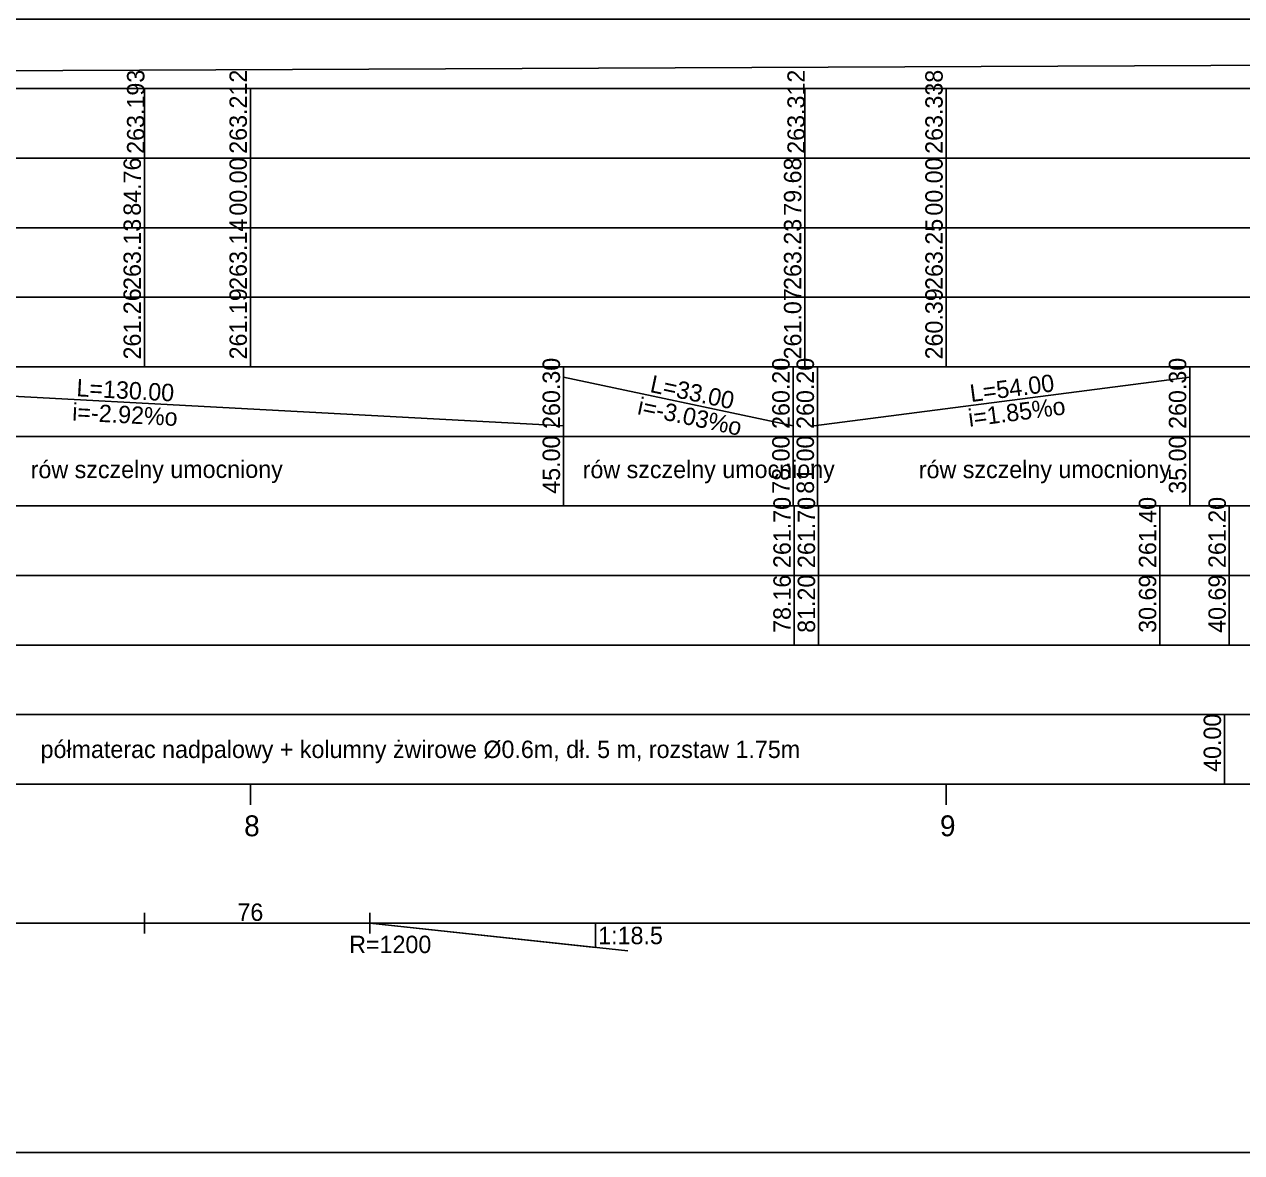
# Model space of a CAD drawing. Extents: x 6445630 to 6518227, y 5499240 to 5511716.
# Drawn here: x 6460998.7 to 6461173.7, y 5508418.3 to 5508580.5 of the extents above; entities that cross this region are included whole.
import ezdxf

# ---------------------------------------------------------------- set-up
doc = ezdxf.new("R2010")
doc.units = 0
for name, color, linetype in [('TOR_PROF-rozjazdy', 7, 'Continuous'), ('TOR_PROF-tabelka-geometria T1', 7, 'Continuous'), ('TOR_PROF-tabelka-kilometracja', 7, 'Continuous'), ('TOR_PROF-tabelka-odleglosci T1', 7, 'Continuous'), ('TOR_PROF-tabelka-pochylenia proj T1', 7, 'Continuous'), ('TOR_PROF-tabelka-rodzaj rowu T1', 7, 'Continuous'), ('TOR_PROF-tabelka-rodzaj rurociagow T1', 7, 'Continuous'), ('TOR_PROF-tabelka-rowyT1', 7, 'Continuous'), ('TOR_PROF-tabelka-rurociagi T1', 7, 'Continuous'), ('TOR_PROF-tabelka-rzedne istn T1', 7, 'Continuous'), ('TOR_PROF-tabelka-rzedne proj T1', 7, 'Continuous'), ('TOR_PROF-tabelka-teren istniejacy T1', 7, 'Continuous'), ('TOR_PROF-tabelka-warstwa ochronna T1', 7, 'Continuous'), ('TOR_PROF-warstwa ochronna', 7, 'Continuous'), ('TOR_RAMKI-MASKA WYCIECIA', 7, 'Continuous')]:
    doc.layers.add(name, color=color, linetype=linetype)

msp = doc.modelspace()

# ---------------------------------------------------------------- linework, layer by layer
at = {"layer": 'TOR_PROF-rozjazdy'}
for p, q in [((6461015.98, 5508452.77), (6461015.98, 5508449.81)), ((6461048.39, 5508452.77), (6461048.39, 5508449.81)), ((6461080.79, 5508451.29), (6461048.39, 5508451.29)), ((6461085.47, 5508447.29), (6461048.39, 5508451.29))]:
    msp.add_line(p, q, dxfattribs=at)
for points in [[(6461015.98, 5508451.29), (6461048.39, 5508451.29), (6461080.79, 5508451.29), (6461080.79, 5508447.8), (6461048.39, 5508451.29)], [(6461048.39, 5508451.29), (6461080.79, 5508447.8), (6461080.79, 5508451.29)]]:
    msp.add_lwpolyline(points, dxfattribs=at)
at = {"layer": 'TOR_PROF-tabelka-geometria T1'}
for points in [[(6460674.08, 5508451.29), (6461733.15, 5508451.29), (6461733.15, 5508453.96), (6461818.15, 5508453.96), (6461818.15, 5508451.29), (6461907.6, 5508451.29), (6461907.6, 5508448.62), (6461992.6, 5508448.62), (6461992.6, 5508451.29), (6462728.4, 5508451.29)], [(6452331.21, 5508451.29), (6462731.21, 5508451.29)]]:
    msp.add_lwpolyline(points, dxfattribs=at)
at = {"layer": 'TOR_PROF-tabelka-kilometracja'}
for points in [[(6461031.21, 5508468.29), (6461031.21, 5508471.29)], [(6461131.21, 5508468.29), (6461131.21, 5508471.29)]]:
    msp.add_lwpolyline(points, dxfattribs=at)
at = {"layer": 'TOR_PROF-tabelka-odleglosci T1'}
msp.add_lwpolyline([(6452331.21, 5508551.29), (6462731.21, 5508551.29), (6462731.21, 5508561.29), (6452331.21, 5508561.29)], close=True, dxfattribs=at)
for points in [[(6461015.98, 5508551.29), (6461015.98, 5508561.29)], [(6461031.21, 5508551.29), (6461031.21, 5508561.29)], [(6461110.89, 5508551.29), (6461110.89, 5508561.29)], [(6461131.21, 5508551.29), (6461131.21, 5508561.29)]]:
    msp.add_lwpolyline(points, dxfattribs=at)
at = {"layer": 'TOR_PROF-tabelka-pochylenia proj T1'}
msp.add_lwpolyline([(6452331.21, 5508571.29), (6462731.21, 5508571.29), (6462731.21, 5508581.29), (6452331.21, 5508581.29)], close=True, dxfattribs=at)
msp.add_lwpolyline([(6460751.21, 5508572.79), (6462357.21, 5508579.79)], dxfattribs=at)
at = {"layer": 'TOR_PROF-tabelka-rodzaj rowu T1'}
for points in [[(6452331.21, 5508511.29), (6462731.21, 5508511.29), (6462731.21, 5508521.29), (6452331.21, 5508521.29)], [(6452331.21, 5508511.29), (6462731.21, 5508511.29), (6462731.21, 5508521.29), (6452331.21, 5508521.29)], [(6452331.21, 5508491.29), (6462731.21, 5508491.29), (6462731.21, 5508501.29), (6452331.21, 5508501.29)]]:
    msp.add_lwpolyline(points, close=True, dxfattribs=at)
for points in [[(6461076.21, 5508511.29), (6461076.21, 5508521.29)], [(6461109.21, 5508511.29), (6461109.21, 5508521.29)], [(6461112.71, 5508511.29), (6461112.71, 5508521.29)], [(6461166.21, 5508511.29), (6461166.21, 5508521.29)], [(6461109.37, 5508491.29), (6461109.37, 5508501.29)], [(6461112.87, 5508491.29), (6461112.87, 5508501.29)], [(6461161.9, 5508491.29), (6461161.9, 5508501.29)], [(6461171.9, 5508491.29), (6461171.9, 5508501.29)]]:
    msp.add_lwpolyline(points, dxfattribs=at)
at = {"layer": 'TOR_PROF-tabelka-rowyT1'}
msp.add_lwpolyline([(6452331.21, 5508521.29), (6462731.21, 5508521.29), (6462731.21, 5508531.29), (6452331.21, 5508531.29)], close=True, dxfattribs=at)
msp.add_lwpolyline([(6452331.21, 5508521.29), (6462731.21, 5508521.29), (6462731.21, 5508531.29), (6452331.21, 5508531.29)], close=True, dxfattribs=at)
msp.add_lwpolyline([(6452331.21, 5508521.29), (6462731.21, 5508521.29), (6462731.21, 5508531.29), (6452331.21, 5508531.29)], close=True, dxfattribs=at)
for points in [[(6461076.21, 5508521.29), (6461076.21, 5508531.29)], [(6461109.21, 5508521.29), (6461109.21, 5508531.29)], [(6461112.71, 5508521.29), (6461112.71, 5508531.29)], [(6461166.21, 5508521.29), (6461166.21, 5508531.29)], [(6460946.21, 5508529.79), (6461076.21, 5508522.79)], [(6461076.21, 5508529.79), (6461109.21, 5508522.79)], [(6461112.21, 5508522.79), (6461166.21, 5508529.79)]]:
    msp.add_lwpolyline(points, dxfattribs=at)
at = {"layer": 'TOR_PROF-tabelka-rurociagi T1'}
msp.add_lwpolyline([(6452331.21, 5508501.29), (6462731.21, 5508501.29), (6462731.21, 5508511.29), (6452331.21, 5508511.29)], close=True, dxfattribs=at)
for points in [[(6461109.37, 5508501.29), (6461109.37, 5508511.29)], [(6461112.87, 5508501.29), (6461112.87, 5508511.29)], [(6461161.9, 5508501.29), (6461161.9, 5508511.29)], [(6461171.9, 5508501.29), (6461171.9, 5508511.29)]]:
    msp.add_lwpolyline(points, dxfattribs=at)
at = {"layer": 'TOR_PROF-tabelka-rzedne istn T1'}
msp.add_lwpolyline([(6452331.21, 5508541.29), (6462731.21, 5508541.29), (6462731.21, 5508551.29), (6452331.21, 5508551.29)], close=True, dxfattribs=at)
for points in [[(6461015.98, 5508541.29), (6461015.98, 5508551.29)], [(6461031.21, 5508541.29), (6461031.21, 5508551.29)], [(6461110.89, 5508541.29), (6461110.89, 5508551.29)], [(6461131.21, 5508541.29), (6461131.21, 5508551.29)], [(6461015.98, 5508531.29), (6461015.98, 5508541.29)], [(6461031.21, 5508531.29), (6461031.21, 5508541.29)], [(6461031.21, 5508531.29), (6461031.21, 5508541.29)], [(6461031.21, 5508531.29), (6461031.21, 5508541.29)], [(6461031.21, 5508531.29), (6461031.21, 5508541.29)], [(6461110.89, 5508531.29), (6461110.89, 5508541.29)], [(6461131.21, 5508531.29), (6461131.21, 5508541.29)], [(6461131.21, 5508531.29), (6461131.21, 5508541.29)], [(6461131.21, 5508531.29), (6461131.21, 5508541.29)], [(6461131.21, 5508531.29), (6461131.21, 5508541.29)]]:
    msp.add_lwpolyline(points, dxfattribs=at)
at = {"layer": 'TOR_PROF-tabelka-rzedne proj T1'}
msp.add_lwpolyline([(6452331.21, 5508561.29), (6462731.21, 5508561.29), (6462731.21, 5508571.29), (6452331.21, 5508571.29)], close=True, dxfattribs=at)
for points in [[(6461015.98, 5508561.29), (6461015.98, 5508571.29)], [(6461031.21, 5508561.29), (6461031.21, 5508571.29)], [(6461110.89, 5508561.29), (6461110.89, 5508571.29)], [(6461131.21, 5508561.29), (6461131.21, 5508571.29)]]:
    msp.add_lwpolyline(points, dxfattribs=at)
at = {"layer": 'TOR_PROF-tabelka-teren istniejacy T1'}
msp.add_lwpolyline([(6452331.21, 5508531.29), (6462731.21, 5508531.29), (6462731.21, 5508541.29), (6452331.21, 5508541.29)], close=True, dxfattribs=at)
msp.add_lwpolyline([(6452331.21, 5508531.29), (6462731.21, 5508531.29), (6462731.21, 5508541.29), (6452331.21, 5508541.29)], close=True, dxfattribs=at)
msp.add_lwpolyline([(6452331.21, 5508531.29), (6462731.21, 5508531.29), (6462731.21, 5508541.29), (6452331.21, 5508541.29)], close=True, dxfattribs=at)
msp.add_lwpolyline([(6452331.21, 5508531.29), (6462731.21, 5508531.29), (6462731.21, 5508541.29), (6452331.21, 5508541.29)], close=True, dxfattribs=at)
at = {"layer": 'TOR_PROF-tabelka-warstwa ochronna T1'}
msp.add_lwpolyline([(6452331.21, 5508481.29), (6462731.21, 5508481.29), (6462731.21, 5508491.29), (6452331.21, 5508491.29)], close=True, dxfattribs=at)
at = {"layer": 'TOR_PROF-warstwa ochronna'}
msp.add_lwpolyline([(6452331.21, 5508471.29), (6462731.21, 5508471.29), (6462731.21, 5508481.29), (6452331.21, 5508481.29)], close=True, dxfattribs=at)
msp.add_lwpolyline([(6461171.21, 5508471.29), (6461171.21, 5508481.29)], dxfattribs=at)
at = {"layer": 'TOR_RAMKI-MASKA WYCIECIA'}
msp.add_lwpolyline([(6460741.75, 5508418.29), (6462761.75, 5508418.29), (6462761.75, 5508705.29), (6460741.75, 5508705.29)], close=True, dxfattribs=at)

# ---------------------------------------------------------------- texts
at = {"layer": 'TOR_PROF-rozjazdy'}
for s, p in [('76', (6461029.35, 5508451.62)), ('R=1200', (6461045.41, 5508446.99))]:
    msp.add_text(s, height=2.5, dxfattribs=at).set_placement(p)
msp.add_text('1:18.5', height=2.5, rotation=0.0037, dxfattribs=at).set_placement((6461081.2, 5508448.27))
at = {"layer": 'TOR_PROF-tabelka-kilometracja'}
for s, p in [('8', (6461030.32, 5508463.79)), ('9', (6461130.32, 5508463.79))]:
    msp.add_text(s, height=3, dxfattribs=at).set_placement(p)
at = {"layer": 'TOR_PROF-tabelka-odleglosci T1'}
for s, p in [('84.76', (6461015.48, 5508553.02)), ('00.00', (6461030.71, 5508553.03)), ('79.68', (6461110.39, 5508553.02)), ('00.00', (6461130.71, 5508553.03))]:
    msp.add_text(s, height=2.5, rotation=90, dxfattribs=at).set_placement(p)
at = {"layer": 'TOR_PROF-tabelka-rodzaj rowu T1'}
for s, p in [('45.00', (6461075.71, 5508513.04)), ('78.00', (6461108.71, 5508513.04)), ('81.00', (6461112.21, 5508513.04)), ('35.00', (6461165.71, 5508513.04))]:
    msp.add_text(s, height=2.5, rotation=90, dxfattribs=at).set_placement(p)
at = {"layer": 'TOR_PROF-tabelka-rodzaj rurociagow T1'}
for s, p in [('78.16', (6461108.87, 5508493.03)), ('81.20', (6461112.37, 5508493.04)), ('30.69', (6461161.4, 5508493.04)), ('40.69', (6461171.4, 5508493.04))]:
    msp.add_text(s, height=2.5, rotation=90, dxfattribs=at).set_placement(p)
at = {"layer": 'TOR_PROF-tabelka-rowyT1'}
for s, rotation, p in [('260.30', 90, (6461075.71, 5508522.36)), ('260.20', 90, (6461108.71, 5508522.36)), ('260.20', 90, (6461112.21, 5508522.36)), ('260.30', 90, (6461165.71, 5508522.36)), ('L=33.00', 348.0239, (6461088.52, 5508527.69)), ('L=54.00', 7.386, (6461134.79, 5508526.22)), ('L=130.00', 356.9178, (6461006.17, 5508527.06)), ('i=-3.03%o', 348.0239, (6461086.71, 5508524.5)), ('i=1.85%o', 7.386, (6461134.55, 5508522.66)), ('i=-2.92%o', 356.9178, (6461005.56, 5508523.59)), ('rów szczelny umocniony', 0.087, (6460999.64, 5508515.27)), ('rów szczelny umocniony', 0.087, (6461078.97, 5508515.27)), ('rów szczelny umocniony', 0.087, (6461127.28, 5508515.27)), ('rów szczelny umocniony', 0.087, (6461127.28, 5508515.27))]:
    msp.add_text(s, height=2.5, rotation=rotation, dxfattribs=at).set_placement(p)
at = {"layer": 'TOR_PROF-tabelka-rurociagi T1'}
for s, p in [('261.70', (6461108.87, 5508502.36)), ('261.70', (6461112.37, 5508502.36)), ('261.40', (6461161.4, 5508502.36)), ('261.20', (6461171.4, 5508502.36))]:
    msp.add_text(s, height=2.5, rotation=90, dxfattribs=at).set_placement(p)
at = {"layer": 'TOR_PROF-tabelka-rzedne istn T1'}
for s, p in [('263.13', (6461015.48, 5508542.35)), ('263.14', (6461030.71, 5508542.36)), ('263.23', (6461110.39, 5508542.35)), ('263.25', (6461130.71, 5508542.35)), ('261.26', (6461015.48, 5508532.35)), ('261.19', (6461030.71, 5508532.36)), ('261.07', (6461110.39, 5508532.36)), ('260.39', (6461130.71, 5508532.36))]:
    msp.add_text(s, height=2.5, rotation=90, dxfattribs=at).set_placement(p)
at = {"layer": 'TOR_PROF-tabelka-rzedne proj T1'}
for s, p in [('263.193', (6461015.98, 5508561.92)), ('263.212', (6461030.71, 5508561.93)), ('263.312', (6461110.89, 5508561.93)), ('263.338', (6461130.71, 5508561.92))]:
    msp.add_text(s, height=2.5, rotation=90, dxfattribs=at).set_placement(p)
at = {"layer": 'TOR_PROF-warstwa ochronna'}
for s, rotation, p in [('40.00', 90, (6461170.71, 5508473.04)), ('półmaterac nadpalowy + kolumny żwirowe Ø0.6m, dł. 5 m, rozstaw 1.75m', 360, (6461001.06, 5508475.04))]:
    msp.add_text(s, height=2.5, rotation=rotation, dxfattribs=at).set_placement(p)

doc.saveas('drawing.dxf')
